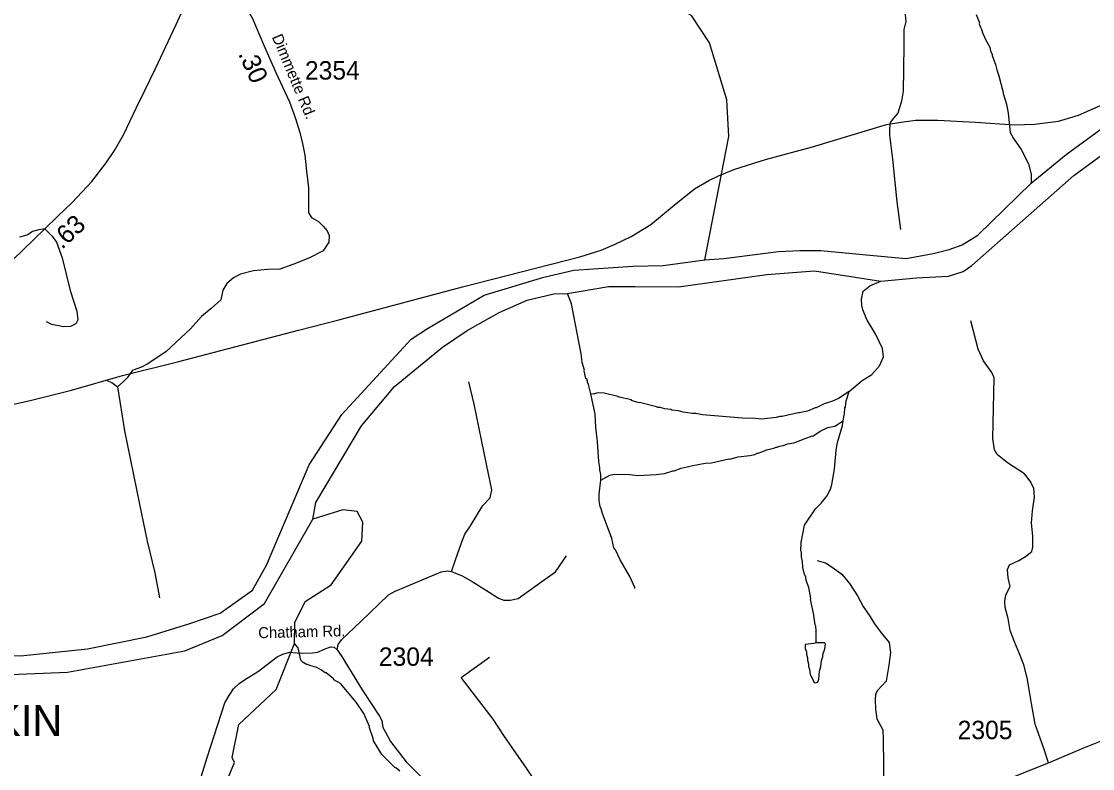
# Model space of a CAD drawing. Extents: x 1248089 to 1457196, y 820910 to 988753.
# Drawn here: x 1430984 to 1438246, y 901631 to 906700 of the extents above; entities that cross this region are included whole.
import ezdxf

# ---------------------------------------------------------------- set-up
doc = ezdxf.new("R2010")
doc.units = 0
for name, color, linetype in [('Exist Hydrographic Misc Water Feature', 7, 'Continuous'), ('Exist Hydrographic River Shore', 7, 'Continuous'), ('Exist Hydrographic River Shore Label', 7, 'Continuous'), ('Exist Railroad Mainline', 7, 'Continuous'), ('Exist Road Non-System Type 51', 7, 'Continuous'), ('Exist Road Primary NC Attributed', 7, 'Continuous'), ('Exist Road Secondary Type 41 Attributed', 7, 'Continuous'), ('Exist Road Secondary Type 51 Attributed', 7, 'Continuous'), ('Exist Road Secondary Type 51 Label', 7, 'Continuous'), ('Prop CMT Slope Fill', 7, 'Continuous'), ('Prop GRAU CAT1 Cell', 7, 'Continuous'), ('Prop Lane Lines', 7, 'Continuous')]:
    doc.layers.add(name, color=color, linetype=linetype)

msp = doc.modelspace()

# ---------------------------------------------------------------- linework, layer by layer
at = {"layer": 'Exist Hydrographic Misc Water Feature'}
for points in [[(1435616.9, 905082.1), (1435778.6, 905917.8), (1435766.6, 906167.5), (1435649.6, 906554), (1435527.6, 906740.3), (1435305.6, 906869.5), (1434292.6, 907096.8), (1433526.6, 907177.9), (1433303.6, 907257.9), (1433023.6, 907440.9), (1432832.6, 907516.8), (1432784.6, 907586.8), (1432691.6, 907946.5)], [(1437455.7, 906746.3), (1437478.5, 906689.7), (1437477.3, 906684.2), (1437497.3, 906633.3), (1437496.3, 906629.7), (1437520, 906576.7), (1437548.8, 906524.1), (1437554.4, 906499.9), (1437565.9, 906475.7), (1437565.6, 906467.7), (1437588.3, 906407.1), (1437595.6, 906370.9), (1437610.7, 906330.6), (1437640.2, 906217.9), (1437640.1, 906209.9), (1437662.4, 906137.4), (1437673.2, 906077.1), (1437686.2, 905944.8), (1437709.4, 905904.2), (1437761.8, 905831), (1437811.7, 905733.9), (1437829.7, 905663.4), (1437830.1, 905602.3)], [(1436595, 904189.2), (1436683.7, 904262.5), (1436748.6, 904305), (1436801.5, 904363.9), (1436829.2, 904423.3), (1436822.4, 904479.4), (1436776.5, 904576.5), (1436718.6, 904671.8), (1436688.1, 904742.6), (1436680.8, 904774.7), (1436679.7, 904814.8), (1436690.9, 904870.5), (1436735.5, 904904.8), (1436810.6, 904938.4)], [(1434843.3, 904172.7), (1434829.2, 904235.7), (1434821.5, 904251.9), (1434821.7, 904259.9), (1434816, 904274), (1434810.1, 904276.2), (1434799.2, 904328.4), (1434800.9, 904332.4), (1434784.4, 904384.8), (1434786.2, 904391.1), (1434777.8, 904445), (1434713.1, 904782.5), (1434686.6, 904854.4)], [(1436595, 904189.2), (1436523.1, 904142), (1436482.7, 904122.9), (1436426.3, 904104.2), (1436370.8, 904077), (1436365.7, 904077.5), (1436313.9, 904055.7), (1436256.9, 904043.1), (1436249, 904044.1), (1436140.4, 904018.5), (1436124.4, 904018.9), (1436100.2, 904011.4), (1436004.1, 904001.5), (1435958.1, 904006.6), (1435872.2, 904008.4), (1435600.7, 904030.4), (1435556.9, 904039.5), (1435532.9, 904040), (1435469.1, 904049.4), (1435437.3, 904058.1), (1435393.4, 904063.2), (1435385.5, 904067.3), (1435345.6, 904072.2), (1435313.8, 904080.9), (1435297.8, 904081.2), (1435289.9, 904085.4), (1435175.1, 904113.3), (1435170.4, 904112.1), (1435120.8, 904128.4), (1435119, 904133.3), (1435035.3, 904151.1), (1435027.4, 904155.3), (1434933.9, 904177.4), (1434896, 904180.2), (1434880, 904178.6), (1434863.8, 904170.9), (1434843.3, 904172.7)], [(1434912.2, 903587.6), (1434911.9, 903625.7), (1434904.6, 903657.9), (1434905, 903673.9), (1434897.8, 903714.1), (1434888.3, 903846.3), (1434876.9, 903946.6), (1434872.8, 904034.7), (1434843.3, 904172.7)], [(1436554.7, 903990.2), (1436560.6, 904029.1), (1436564.8, 904037), (1436565.7, 904077), (1436569.8, 904084.9), (1436574.7, 904124.9), (1436595, 904189.2)], [(1434912.2, 903587.6), (1434971.8, 903622.3), (1435002, 903627.6), (1435107.9, 903625.7), (1435162.9, 903619.6), (1435287.9, 903625.3), (1435344, 903632), (1435400.4, 903650.8), (1435408.4, 903650.6), (1435456.9, 903669.6), (1435497, 903676.6), (1435535.2, 903687.8), (1435619.5, 903702), (1435661.6, 903705), (1435779.8, 903732.4), (1435786.1, 903730.3), (1435842.5, 903745.4), (1435922.7, 903755.2), (1435954.9, 903762.5), (1435971.1, 903770.1), (1435979.1, 903769.9), (1436011.2, 903781.2), (1436035.5, 903792.7), (1436083.7, 903803.7), (1436099.9, 903811.2), (1436107.9, 903811.1), (1436124, 903818.7), (1436148.1, 903822.2), (1436180.4, 903833.5), (1436220.5, 903840.6), (1436297.2, 903870.9), (1436345.6, 903887.5), (1436349.5, 903885.8), (1436398.3, 903920.6), (1436450.8, 903943.5), (1436499, 903954.5), (1436554.7, 903990.2)], [(1436371, 902484.5), (1436372.8, 902564.7), (1436369.5, 902596.8), (1436365.7, 902604.9), (1436355, 902669.2), (1436356.8, 902674.3), (1436333.4, 902777.7), (1436335.1, 902784), (1436323.1, 902858), (1436304.2, 902906.4), (1436300.8, 902930.4), (1436293.1, 902946.6), (1436282.1, 902994.9), (1436279, 903035), (1436271.7, 903067.2), (1436272.4, 903099.2), (1436268.6, 903107.3), (1436269.8, 903163.6), (1436292.4, 903282.8), (1436366.8, 903393.1), (1436405.7, 903432.3), (1436444.6, 903479.5), (1436469.7, 903526.9), (1436478.4, 903558.7), (1436496.6, 903662.4), (1436507.5, 903790.2), (1436517.3, 903843.1), (1436551, 903957.3), (1436554.7, 903990.2)], [(1435143.1, 902852.2), (1435143.3, 902860.2), (1435108.8, 902933), (1435043.3, 903046.5), (1435010.8, 903115.3), (1435001.1, 903127.5), (1434986.5, 903191.9), (1434922.1, 903361.4), (1434914.8, 903393.6), (1434907.2, 903409.7), (1434900.1, 903449.8), (1434901, 903491.9), (1434912.2, 903587.6)], [(1431877.6, 900848.8), (1432374.6, 901541.3), (1432427.6, 901671.5), (1432411.6, 901704.7), (1432457.6, 901930.3), (1432711.6, 902168.2), (1432836, 902479.3), (1432837.6, 902621.8), (1432907.6, 902765), (1433084.6, 902876.3), (1433291.5, 903173), (1433297.4, 903301.6), (1433259.4, 903374.7), (1433163, 903386.4), (1432959.6, 903322)], [(1436371, 902484.5), (1436354.9, 902479.1), (1436297.7, 902473.3), (1436298.2, 902446.3), (1436305.7, 902422.2), (1436305.3, 902406.2), (1436312.8, 902382), (1436312.5, 902366), (1436320, 902341.8), (1436319.5, 902325.8), (1436327, 902301.7), (1436330.3, 902269.6), (1436361.1, 902212.9), (1436383.2, 902216.4), (1436389.7, 902236.2), (1436394.8, 902292.1), (1436403.5, 902324), (1436408.4, 902363.9), (1436416.9, 902387.7), (1436417.3, 902403.7), (1436430.2, 902443.4), (1436434.8, 902475.3), (1436431, 902483.4), (1436371, 902484.5)], [(1433548.2, 901613.3), (1433522.6, 901635.8), (1433515.7, 901637), (1433426.7, 901726.4), (1433370.7, 901819.3), (1433369.1, 901835.4), (1433342.6, 901908), (1433342.8, 901915.9), (1433304.7, 902004.8), (1433252.4, 902082), (1433146.3, 902207.7), (1433101.7, 902233.5), (1433099.4, 902239.1), (1433050.7, 902280.6), (1433042.7, 902280.7), (1433019.1, 902299.3), (1432987.4, 902316), (1432939.8, 902329), (1432924, 902337.4), (1432916, 902337.6), (1432894.3, 902350), (1432878.6, 902366.4), (1432859.9, 902449.4), (1432836, 902479.3)]]:
    msp.add_lwpolyline(points, dxfattribs=at)
at = {"layer": 'Exist Hydrographic River Shore'}
for points in [[(1435616.9, 905082.1), (1435745.4, 905090.9), (1436116.4, 905137.7), (1436261.5, 905146.3), (1436402.7, 905146.4), (1436711.3, 905117), (1436983, 905090.7), (1437164.1, 905125.8), (1437274.1, 905151.4), (1437361.8, 905183.6), (1437467.9, 905248.6), (1437830.1, 905602.3), (1438065.8, 905797.4), (1438587.3, 906176.1)], [(1432959.6, 903322), (1432978.6, 903436.5), (1433288.6, 903955.6), (1433512.3, 904223), (1433839.5, 904489), (1434006, 904603), (1434222.2, 904725.8), (1434412, 904807.6), (1434593.2, 904851.5), (1434686.6, 904854.4), (1434964.1, 904901.2), (1435142.3, 904901.2), (1435438.7, 904897.9), (1436037.5, 904982.7), (1436361.6, 905006.5), (1436810.6, 904938.4), (1437052.7, 904959.7), (1437268.9, 904970.7), (1437367.6, 905002.3), (1437427, 905044), (1438118.3, 905654.2), (1438483.5, 905920.2)], [(1429964.3, 902688), (1430052, 902641.2), (1430217.7, 902560.4), (1430522.7, 902409.8), (1430706.5, 902398.9), (1430976.8, 902396.3), (1431432.5, 902443.1), (1431832.7, 902524.9), (1432119, 902612.6), (1432330.8, 902685.7), (1432549.9, 902840.6), (1432644.6, 903009.9), (1432933.6, 903690.3), (1433156.6, 904033.7), (1433625.6, 904543), (1433735.6, 904616.3), (1434119.9, 904842.7), (1434526, 904965.5), (1434728.8, 905012), (1435129, 905038.3), (1435333.5, 905044.1), (1435616.9, 905082.1)], [(1428699, 902879.2), (1428885.3, 902886.7), (1428974.1, 902854.9), (1429246.6, 902728.3), (1429403.3, 902697.4), (1429588.1, 902655), (1429839.6, 902622.3), (1430275.3, 902331.1), (1430351.7, 902320.3), (1430687.6, 902258.9), (1431295.2, 902285.2), (1432091.5, 902430.1), (1432343.6, 902533.4), (1432631.5, 902750.8), (1432959.6, 903322)]]:
    msp.add_lwpolyline(points, dxfattribs=at)
at = {"layer": 'Exist Railroad Mainline'}
msp.add_lwpolyline([(1430861.8, 904088.1), (1431052.3, 904129.3), (1431322.7, 904198.9), (1431669.4, 904296.5), (1432050.5, 904393.1), (1432863, 904605.1), (1433134.7, 904674.6), (1433973.1, 904899.5), (1434770.2, 905102.5), (1434914.4, 905147.6), (1435008.4, 905188.8), (1435118.3, 905239.9), (1435250.9, 905321.1), (1435408, 905453.8), (1435545.8, 905563.3), (1435643.6, 905621.3), (1435710.6, 905651), (1435819.3, 905698), (1436029.1, 905763.7), (1436345.8, 905848.8), (1436849.7, 906000.5), (1436932.1, 906014.7), (1437045.4, 906030.2), (1437196.5, 906029.9), (1437451.5, 906017), (1437715.4, 905999), (1437852.2, 906001.7), (1438014.5, 906023.6), (1438150.9, 906063.5), (1438359.5, 906156.3)], dxfattribs=at)
at = {"layer": 'Exist Road Non-System Type 51'}
for points in [[(1436917.9, 906923.8), (1436958.2, 906840), (1436973, 906786.7), (1436975.9, 906745.2), (1436978.9, 906697.9), (1436967, 906644.6), (1436967, 906541), (1436964.1, 906372.2), (1436961.1, 906227.2), (1436949.3, 906159.1), (1436925.6, 906076.2), (1436896, 906043.6), (1436872.4, 906014), (1436869.4, 905972.6), (1436869.4, 905928.2), (1436890.1, 905765.3), (1436919.7, 905475.2), (1436943.4, 905286.9)], [(1432917, 905684.1), (1432929.1, 905569.7), (1432929.1, 905503.5), (1432929.1, 905440), (1432929.1, 905400.2), (1432950.3, 905368.4), (1432998, 905342), (1433029.7, 905310.2), (1433056.2, 905278.4), (1433069.4, 905246.6), (1433066.8, 905201.6), (1433029.7, 905143.3), (1432931.8, 905093), (1432823.3, 905050.6), (1432735.9, 905018.8), (1432651.2, 905016.2), (1432555.9, 905008.2), (1432468.6, 904984.4), (1432420.9, 904960.5), (1432375.9, 904920.8), (1432349.5, 904875.8), (1432336.2, 904809.6), (1432270.1, 904751.3), (1432203.9, 904698.3), (1432129.8, 904613.5), (1431963.6, 904458.3), (1431836.5, 904373.5), (1431796.8, 904355), (1431741.2, 904333.8), (1431733.3, 904328.5), (1431701.5, 904280.8), (1431672.4, 904254.3), (1431635.3, 904219.9)], [(1431142.2, 905291.6), (1431102, 905286.7), (1431059.6, 905273.4), (1431027.8, 905252.2), (1431004, 905244.3), (1430969.6, 905236.3)], [(1431142.2, 905291.6), (1431191.4, 905242), (1431220.5, 905202.2), (1431260.2, 905096.3), (1431313.2, 904873.8), (1431358.2, 904733.4), (1431366.1, 904675.1), (1431352.9, 904648.6), (1431315.8, 904630.1), (1431268.2, 904627.5), (1431188.8, 904643.3), (1431154.4, 904661.9)], [(1437946.7, 901668.8), (1437914.4, 901767.1), (1437856.6, 901932.2), (1437831.9, 902072.5), (1437815.4, 902166.1), (1437801.6, 902245.9), (1437779.6, 902334), (1437749.4, 902408.3), (1437716.4, 902490.9), (1437686.1, 902567.9), (1437672.4, 902648.8), (1437653.2, 902723.1), (1437650.4, 902767.1), (1437658.7, 902808.4), (1437686.2, 902866.2), (1437672.4, 902924), (1437669.7, 902981.8), (1437683.4, 903012.1), (1437746.7, 903042.3), (1437790.7, 903069.9), (1437834.7, 903102.9), (1437840.2, 903133.2), (1437840.2, 903207.5), (1437831.9, 903298.3), (1437837.4, 903378.1), (1437851.1, 903472.9), (1437848.4, 903533.5), (1437823.6, 903580.3), (1437785.1, 903629.8), (1437669.6, 903704.1), (1437598.1, 903761.9), (1437581.6, 903792.2), (1437570.6, 903869.2), (1437578.8, 904282.1), (1437562.3, 904317.8), (1437507.3, 904397.6), (1437469.1, 904475.9), (1437419.6, 904668.6)], [(1431561.8, 904263.7), (1431596.2, 904250.4), (1431635.3, 904219.9)], [(1433899.8, 902967.5), (1433927, 903046.6), (1433967.9, 903161), (1433989.7, 903221), (1434027.8, 903278.2), (1434112.3, 903414.5), (1434161, 903467.9), (1434171.9, 903522.4), (1434136.5, 903696.9), (1434052.1, 904103), (1434016.6, 904254.1)], [(1431635.3, 904219.9), (1431683.5, 903922), (1431784.1, 903424), (1431837, 903172.4), (1431887.2, 902959.1), (1431919, 902789.6)], [(1433899.8, 902967.5), (1433970.6, 902937.5), (1434038.7, 902899.4), (1434155.8, 902828.5), (1434218.5, 902787.6), (1434253.9, 902774), (1434297.5, 902774), (1434351.9, 902784.9), (1434392.8, 902814.9), (1434512.6, 902899.4), (1434605.2, 902964.8), (1434678.8, 903073.8)], [(1436377.9, 903042.1), (1436435.7, 903025.6), (1436487.9, 902992.5), (1436545.7, 902948.5), (1436597.9, 902885.2), (1436652.9, 902802.6), (1436691.4, 902731.1), (1436735.4, 902665), (1436768.4, 902612.7), (1436812.4, 902552.2), (1436867.4, 902486.1), (1436875.7, 902417.3), (1436864.7, 902332), (1436845.4, 902224.7), (1436787.7, 902160.5), (1436773.9, 902135.7), (1436771.2, 902097.2), (1436773.9, 902033.9), (1436782.2, 901967.8), (1436823.4, 901893.5), (1436826.2, 901824.7), (1436828.9, 901656.8), (1436828.9, 901381.6), (1436838.8, 901214)], [(1433124.5, 902437.2), (1433131.7, 902471.4), (1433153.5, 902504.2), (1433284.2, 902629.5), (1433472.2, 902809.4), (1433518.5, 902834), (1433641, 902885.7), (1433829, 902964.8), (1433872.6, 902973), (1433899.8, 902967.5)], [(1435143.4, 900612.7), (1435121.6, 900664.5), (1435053.5, 900757.2), (1434792.1, 901106.1), (1434508.8, 901479.5), (1434413.5, 901626.7), (1434253.5, 901854.2), (1434182.7, 901966), (1433964.8, 902249.4), (1434158.1, 902385.7)]]:
    msp.add_lwpolyline(points, dxfattribs=at)
at = {"layer": 'Exist Road Primary NC Attributed'}
msp.add_lwpolyline([(1430925.9, 905081.6), (1431142.2, 905291.6), (1431229.4, 905378.4), (1431327.3, 905469.9), (1431461.2, 905612.9), (1431557.7, 905740.5), (1431614.1, 905823.4), (1431674.6, 905929.1), (1431760.8, 906112.1), (1431817.1, 906226), (1431891.8, 906379.3), (1431962.6, 906530.1), (1432033, 906678.8), (1432080.6, 906783.2), (1432133.4, 906894), (1432201.1, 907024)], dxfattribs=at)
at = {"layer": 'Exist Road Secondary Type 41 Attributed'}
msp.add_lwpolyline([(1432181.7, 901509.2), (1432242, 901706.6), (1432363.6, 902075.9), (1432392.3, 902126.6), (1432421.1, 902170.5), (1432460.8, 902207.5), (1432496.4, 902232.2), (1432590.4, 902291.9), (1432639.7, 902328.9), (1432716.4, 902389.3), (1432754.8, 902405.7), (1432801.3, 902419.4), (1432878, 902412.6), (1432956.1, 902416.7), (1432993.1, 902420.8), (1433031.4, 902438.6), (1433079.4, 902456.4), (1433104, 902453.7), (1433124.5, 902437.2), (1433150.6, 902397.5), (1433293, 902164.5), (1433411.5, 901985.3), (1433427.9, 901956.5), (1433434.8, 901908.5), (1433451.2, 901877), (1433486.8, 901813.9), (1433592.3, 901676.9), (1433735.8, 901532.1)], dxfattribs=at)
at = {"layer": 'Exist Road Secondary Type 51 Attributed'}
for points in [[(1432201.1, 907024), (1432315.3, 906952), (1432428.6, 906885), (1432477.5, 906834.7), (1432520, 906771.6), (1432550.9, 906718.7), (1432624.3, 906542.2), (1432709, 906353.6), (1432800.4, 906153.9), (1432842.8, 906041.1), (1432871.1, 905947), (1432889.1, 905872.3), (1432905.8, 905791.8), (1432917, 905684.1)], [(1436838.8, 901214), (1436945.6, 901254.5), (1437510.1, 901495.5), (1437946.7, 901668.8), (1438185.5, 901771.6), (1438605.5, 901939.3), (1438944.4, 902081.3), (1439096.4, 902129.9)]]:
    msp.add_lwpolyline(points, dxfattribs=at)

# ---------------------------------------------------------------- texts
at = {"layer": 'Exist Hydrographic River Shore Label'}
msp.add_text('YADKIN', height=210, dxfattribs=at).set_placement((1430215.1, 901851))
at = {"layer": 'Exist Road Secondary Type 51 Label'}
for s, rotation, p in [('Dimmette Rd.', 292.73087, (1432680.1, 906594.6)), ('Chatham Rd.', 1.35693, (1432590, 902514.7))]:
    msp.add_text(s, height=75, rotation=rotation, dxfattribs=at).set_placement(p)
at = {"layer": 'Prop CMT Slope Fill'}
msp.add_text('.63', height=125, rotation=43.07634, dxfattribs=at).set_placement((1431258.7, 905149.1))
at = {"layer": 'Prop GRAU CAT1 Cell'}
msp.add_text('.30', height=125, rotation=294.19206, dxfattribs=at).set_placement((1432451.6, 906479.6))
at = {"layer": 'Prop Lane Lines'}
for s, p in [('2354', (1432905.7, 906304.9)), ('2304', (1433406.8, 902327.6)), ('2305', (1437331, 901830.1))]:
    msp.add_text(s, height=125, dxfattribs=at).set_placement(p)

doc.saveas('drawing.dxf')
